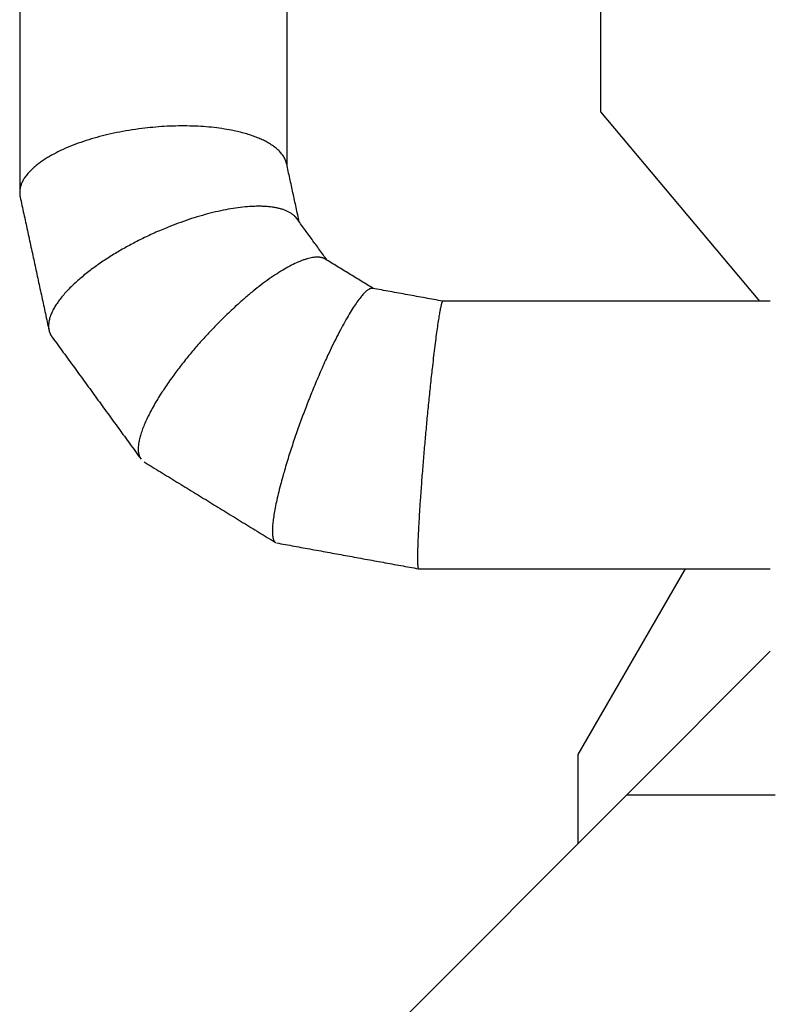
# Model space of a CAD drawing. Header units: inches. Extents: x 0 to 20790, y -12 to 14700.
# Tile 394 of 441: x 13120 to 13583, y 11416 to 12023. Entities that reach past the tile are written whole.
import ezdxf

# ---------------------------------------------------------------- set-up
doc = ezdxf.new("R2010")
doc.units = ezdxf.units.IN
doc.layers.add('1', color=7, linetype='Continuous', true_color=0xffffff)

msp = doc.modelspace()

# ---------------------------------------------------------------- linework, layer by layer
at = {"layer": '1', "color": 2, "linetype": 'Continuous', "lineweight": 25}
for p, q in [((13478.619, 12473.305), (13478.619, 11966.759)), ((13478.619, 11966.759), (13576.639, 11849.943)), ((13464.838, 11570.442), (13530.945, 11684.941)), ((13583.337, 11634.093), (13494.686, 11545.442)), ((13464.838, 11515.594), (13464.838, 11570.442)), ((13494.686, 11545.442), (13296.387, 11347.143)), ((13586.338, 11545.442), (13494.686, 11545.442))]:
    msp.add_line(p, q, dxfattribs=at)
for points, knots in [([(13120.338, 12470.008), (13120.338, 12449.944), (13120.338, 12412.342), (13120.339, 12359.729), (13120.339, 12314.697), (13120.339, 12277.246), (13120.339, 12246.465), (13120.339, 12215.288), (13120.339, 12177.531), (13120.339, 12127.919), (13120.339, 12067.331), (13120.338, 11995.766), (13120.338, 11944.396), (13120.338, 11916.882)], [0, 0, 0, 0, 0.1088802, 0.2040436, 0.2854902, 0.3532198, 0.4072322, 0.4524759, 0.5223112, 0.6119815, 0.7214865, 0.8508261, 1, 1, 1, 1]), ([(13285.338, 11933.167), (13285.338, 11951.576), (13285.338, 11986.486), (13285.338, 12035.52), (13285.338, 12077.889), (13285.338, 12113.126), (13285.338, 12142.088), (13285.338, 12171.422), (13285.338, 12206.948), (13285.338, 12253.627), (13285.338, 12310.636), (13285.338, 12377.973), (13285.338, 12426.308), (13285.338, 12452.197)], [0, 0, 0, 0, 0.1064665, 0.2018885, 0.2835557, 0.3514683, 0.4056266, 0.4509923, 0.521016, 0.6109285, 0.7207298, 0.8504202, 1, 1, 1, 1]), ([(13583.334, 11849.942), (13580.899, 11849.942), (13569.701, 11849.942), (13552.096, 11849.942), (13525.35, 11849.942), (13490.787, 11849.942), (13441.045, 11849.942), (13402.879, 11849.942), (13381.293, 11849.942)], [0, 0, 0, 0, 0.0361606, 0.1662685, 0.2614172, 0.4332887, 0.6794829, 1, 1, 1, 1]), ([(13366.384, 11684.942), (13381.54, 11684.942), (13408.896, 11684.942), (13445.493, 11684.942), (13473.692, 11684.942), (13498.354, 11684.942), (13525.404, 11684.942), (13554.366, 11684.942), (13574.666, 11684.942), (13583.336, 11684.942)], [0, 0, 0, 0, 0.2095824, 0.3782706, 0.5060647, 0.5995213, 0.7192887, 0.8801192, 1, 1, 1, 1])]:
    msp.add_open_spline(points, degree=3, knots=knots, dxfattribs=at)
for points, weights, knots in [([(13285.046, 11934.511), (13284.457, 11937.236), (13283.09, 11939.798), (13281.046, 11942.138), (13266.92, 11953.822), (13238.122, 11963.055), (13196.771, 11958.508), (13149.058, 11945.963), (13126.739, 11936.305), (13118.466, 11924.119), (13120.632, 11914.126)], [0.579978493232, 0.582077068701, 0.58420705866, 0.585786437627, 0.585786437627, 0.552284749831, 0.585786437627, 0.585786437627, 0.565246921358, 0.572415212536, 0.579983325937], [0, 0, 0, 0, 0, 0.1085557, 0.1085557, 0.1085557, 0.6085245, 0.6085245, 0.6085245, 1, 1, 1, 1, 1]), ([(13291.304, 11900.824), (13290.503, 11901.89), (13289.53, 11902.848), (13288.404, 11903.698), (13276.218, 11910.935), (13249.092, 11912.462), (13210.139, 11896.849), (13162.608, 11870.079), (13138.378, 11851.534), (13134.13, 11836.091), (13140.411, 11827.741)], [0.583718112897, 0.584618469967, 0.585346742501, 0.585786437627, 0.585786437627, 0.552284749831, 0.585786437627, 0.585786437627, 0.559510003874, 0.576770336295, 0.583724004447], [0, 0, 0, 0, 0, 0.0572759, 0.0572759, 0.0572759, 0.557229, 0.557229, 0.557229, 1, 1, 1, 1, 1]), ([(13308.798, 11875.906), (13308.492, 11876.088), (13308.172, 11876.249), (13307.838, 11876.392), (13299.123, 11879.486), (13278.361, 11872.274), (13248.549, 11844.112), (13212.17, 11802.029), (13193.625, 11775.679), (13190.374, 11758.867), (13195.181, 11752.541)], [0.585469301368, 0.585621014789, 0.585728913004, 0.585786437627, 0.585786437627, 0.552284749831, 0.585786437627, 0.585786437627, 0.559510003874, 0.576770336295, 0.583724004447], [0, 0, 0, 0, 0, 0.0215029, 0.0215029, 0.0215029, 0.5404275, 0.5404275, 0.5404275, 1, 1, 1, 1, 1]), ([(13338.019, 11857.841), (13337.997, 11857.845), (13337.975, 11857.848), (13337.953, 11857.852), (13333.403, 11858.472), (13322.167, 11845.421), (13306.032, 11808.874), (13285.58, 11754.53), (13274.551, 11719.437), (13274.308, 11703.374), (13278.164, 11701.151)], [0.585781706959, 0.585784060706, 0.585785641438, 0.585786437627, 0.585786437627, 0.552284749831, 0.585786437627, 0.585786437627, 0.55498761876, 0.581980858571, 0.585472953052], [0, 0, 0, 0, 0, 0.0024826, 0.0024826, 0.0024826, 0.5117286, 0.5117286, 0.5117286, 1, 1, 1, 1, 1]), ([(13381.314, 11849.94), (13381.309, 11849.941), (13381.304, 11849.941), (13381.298, 11849.942), (13380.15, 11849.942), (13377.314, 11835.357), (13373.241, 11796.61), (13367.97, 11738.273), (13365.04, 11699.526), (13365.241, 11684.942), (13366.384, 11684.942)], [0.58578206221, 0.585784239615, 0.585785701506, 0.585786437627, 0.585786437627, 0.552284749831, 0.585786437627, 0.585786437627, 0.552284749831, 0.585786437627, 0.585786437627], [0, 0, 0, 0, 0, 0.0023383, 0.0023383, 0.0023383, 0.5011691, 0.5011691, 0.5011691, 1, 1, 1, 1, 1])]:
    msp.add_rational_spline(points, weights, degree=4, knots=knots, dxfattribs=at)
for points in [[(13292.793, 11898.78), (13285.036, 11934.556)], [(13120.641, 11914.087), (13138.426, 11832.056)], [(13309.98, 11875.181), (13291.308, 11900.819)], [(13338.373, 11857.776), (13308.817, 11875.894)], [(13381.304, 11849.942), (13338.016, 11857.841)], [(13140.402, 11827.753), (13195.174, 11752.55)], [(13197.029, 11750.887), (13278.15, 11701.16)], [(13278.783, 11700.926), (13366.362, 11684.943)]]:
    msp.add_open_spline(points, degree=1, dxfattribs=at)

doc.saveas('drawing.dxf')
